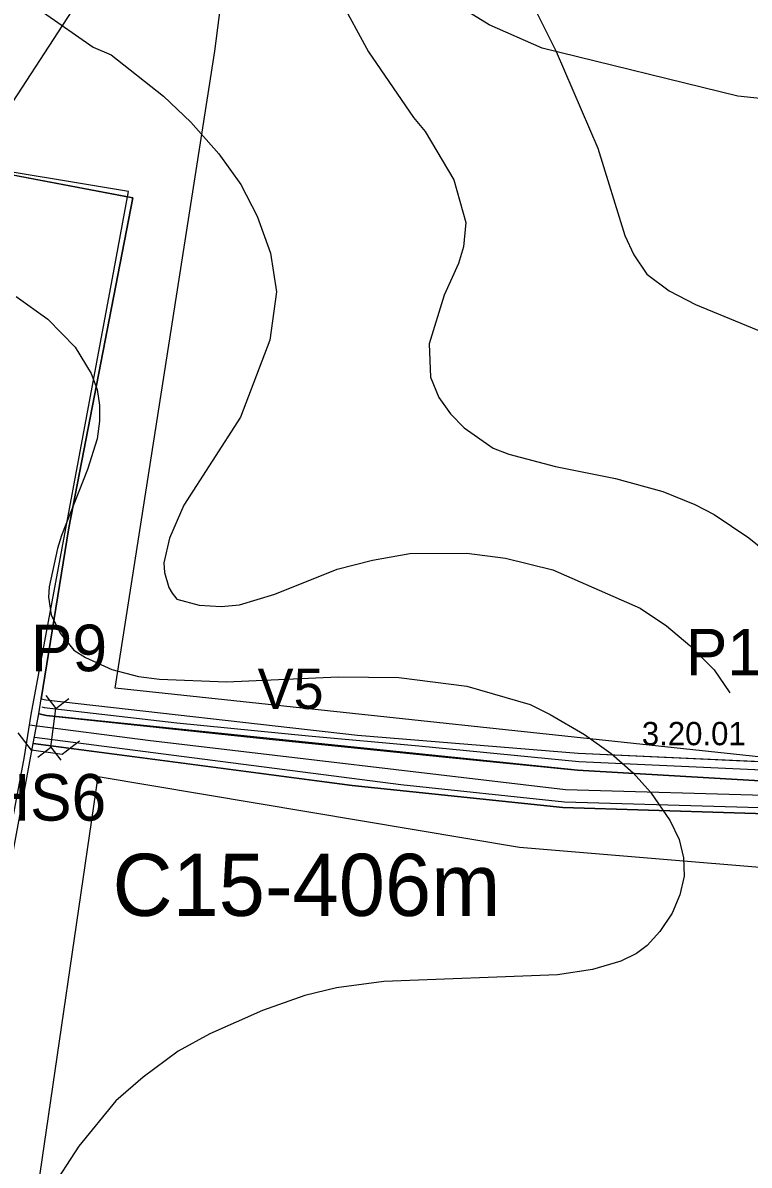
# Model space of a CAD drawing. Extents: x -662500 to -655523, y -1056000 to -1049993.
# Drawn here: x -660413.7 to -660179.8, y -1053965.2 to -1053597.4 of the extents above; entities that cross this region are included whole.
import ezdxf

# ---------------------------------------------------------------- set-up
doc = ezdxf.new("R2010")
doc.units = 0
for name, color, linetype in [('58', 7, 'Continuous'), ('Vrstva 1', 7, 'Continuous'), ('Vrstva 11', 7, 'Continuous'), ('Vrstva 17', 7, 'Continuous'), ('Vrstva 18', 7, 'Continuous'), ('Vrstva 24', 7, 'Continuous'), ('Vrstva 32', 7, 'Continuous'), ('Vrstva 37', 7, 'Continuous'), ('Vrstva 5', 7, 'Continuous'), ('Vrstva 57', 7, 'Continuous'), ('Vrstva 7', 7, 'Continuous')]:
    doc.layers.add(name, color=color, linetype=linetype)

# ---------------------------------------------------------------- blocks, each defined once
blk = doc.blocks.new('PSZ019')
at = {"layer": 'Vrstva 17'}
blk.add_lwpolyline([(-10, -5), (-5, 0), (5, 0), (10, -5)], dxfattribs=at)
blk = doc.blocks.new('PSZ017')
at = {"layer": 'Vrstva 17'}
for points in [[(-10, 3.75), (-6.25, 0), (-10, -3.75)], [(10, 3.75), (6.25, 0), (10, -3.75)], [(-6.25, 0), (6.25, 0)]]:
    blk.add_lwpolyline(points, dxfattribs=at)

msp = doc.modelspace()

# ---------------------------------------------------------------- linework, layer by layer
at = {"layer": '58'}
msp.add_lwpolyline([(-660445.86, -1054007.95), (-660413.19, -1053833.64), (-660411, -1053820.07), (-660384.31, -1053676.75), (-660379.64, -1053651.71), (-660490.15, -1053633.33), (-660513.22, -1053629.49), (-660539.56, -1053625.11), (-660565.82, -1053620.75), (-660592.33, -1053616.34), (-660618.84, -1053611.93), (-660635.87, -1053609.1), (-660659.17, -1053605.23), (-660692.27, -1053599.72), (-660722.92, -1053594.62), (-660747.91, -1053591.01)], dxfattribs=at)
at = {"layer": 'Vrstva 1'}
msp.add_lwpolyline([(-660438.94, -1053983.58), (-660410.34, -1053829.44), (-660408.79, -1053821.07), (-660408.56, -1053819.81), (-660407.77, -1053814.99), (-660398.86, -1053759.98), (-660378.28, -1053653.76), (-660412.36, -1053647.26), (-660481.41, -1053634.1), (-660522.43, -1053627.05), (-660591.82, -1053615.12), (-660653.75, -1053605.31), (-660728.84, -1053594.86), (-660735.74, -1053593.9), (-660749.01, -1053592.05)], dxfattribs=at)
at = {"layer": 'Vrstva 11'}
msp.add_lwpolyline([(-660411.52, -1053823.45), (-660373.44, -1053828.35), (-660238.99, -1053844.22), (-660171.25, -1053846.11), (-660139.82, -1053846.95), (-660035.43, -1053845.88), (-660005.55, -1053852.66)], dxfattribs=at)
at = {"layer": 'Vrstva 17'}
msp.add_lwpolyline([(-660409.95, -1053827.36), (-660292, -1053842.62), (-660239.28, -1053848.23), (-660146.85, -1053850.88), (-660072.84, -1053851.25)], dxfattribs=at)
at = {"layer": 'Vrstva 24'}
msp.add_lwpolyline([(-659687, -1053701.5), (-659711, -1053686.5), (-659734.5, -1053680.5), (-659814, -1053669.5), (-659908, -1053649.5), (-659980.14, -1053645.8), (-660000, -1053644.78), (-660005.5, -1053644.5), (-660060, -1053634), (-660183.5, -1053621), (-660246.5, -1053605.5), (-660263.5, -1053598), (-660330, -1053557), (-660364, -1053532.5), (-660389, -1053520), (-660401.5, -1053515), (-660430, -1053509.5)], dxfattribs=at)
at = {"layer": 'Vrstva 32'}
msp.add_lwpolyline([(-660407.56, -1053817.63), (-660406.83, -1053817.81), (-660364.13, -1053822.72), (-660321.75, -1053826.98), (-660286.16, -1053830.17), (-660234.71, -1053835.24), (-660175.64, -1053837.86), (-660158.79, -1053838.51), (-660151.75, -1053838.35), (-660149.96, -1053811.19), (-660141.45, -1053809.55), (-660090.4, -1053795.64), (-660046.88, -1053784.52)], dxfattribs=at)
at = {"layer": 'Vrstva 37'}
for points in [[(-660303.5, -1053230.44), (-660268.36, -1053230.44), (-660272.06, -1053456.27), (-660238.23, -1053464.08), (-660230.1, -1053441.95), (-660156.9, -1053423.64), (-660133.56, -1053315.41), (-660112.26, -1053315.31), (-660122.32, -1053372.39), (-660125.43, -1053404.18), (-660127.57, -1053442.13), (-660131.64, -1053497.5), (-660136.95, -1053566.03), (-660150.34, -1053712.33), (-660162.69, -1053835.19), (-660383.93, -1053811.56), (-660351.89, -1053606.5)], [(-660389.4, -1053839.98), (-660253.75, -1053862.77), (-660128.74, -1053873.18), (-660122.24, -1053853.65), (-660047.41, -1053856.91), (-660034.08, -1053884.58), (-659995.36, -1053877.42), (-659962.61, -1054026.33), (-660034.34, -1054033.17), (-660165.85, -1054002.41), (-660409.51, -1053977.34)]]:
    msp.add_lwpolyline(points, close=True, dxfattribs=at)
at = {"layer": 'Vrstva 5'}
for points in [[(-660728.84, -1053594.86), (-660659.38, -1053604.53), (-660591.82, -1053615.12), (-660481.41, -1053634.1), (-660378.28, -1053653.76), (-660398.86, -1053759.98), (-660407.77, -1053814.99), (-660406.28, -1053815.33), (-660305.92, -1053826.68), (-660234.87, -1053832.54), (-660162.97, -1053835.81), (-660159.44, -1053804.48), (-660157.5, -1053793.95), (-660158.49, -1053793), (-660150.34, -1053712.33), (-660136.95, -1053566.03)], [(-660157.09, -1053852.56), (-660239.81, -1053850.04), (-660307.68, -1053842.9), (-660410.34, -1053829.44), (-660408.56, -1053819.81), (-660406.12, -1053820.42), (-660337.51, -1053827.66), (-660277.44, -1053833.82), (-660235.12, -1053837.99), (-660159.73, -1053842.4)]]:
    msp.add_lwpolyline(points, dxfattribs=at)
for points in [[(-660407.77, -1053814.99), (-660406.28, -1053815.33), (-660305.92, -1053826.68), (-660234.87, -1053832.54), (-660159.25, -1053835.99), (-660159.73, -1053842.4), (-660235.12, -1053837.99), (-660406.12, -1053820.42), (-660408.56, -1053819.81)], [(-660410.34, -1053829.44), (-660358.01, -1053836.31), (-660307.68, -1053842.9), (-660239.81, -1053850.04), (-660157.09, -1053852.56), (-660122.2, -1053852.55), (-660088.98, -1053852.83), (-660073.51, -1053852.41), (-660070.7, -1053876.72), (-660055.8, -1053876.8), (-660042.1, -1053979.18), (-660077.54, -1053979.35), (-660076.72, -1054000.14), (-660201.14, -1054026.33), (-660241.12, -1054042.52), (-660324.21, -1054084.16), (-660365.41, -1054097.44), (-660421.6, -1054104.02), (-660440.68, -1054035.17), (-660444.92, -1054007.24), (-660438.94, -1053983.58)]]:
    msp.add_lwpolyline(points, close=True, dxfattribs=at)
at = {"layer": 'Vrstva 57'}
msp.add_lwpolyline([(-660161.77, -1053238.23), (-660180.21, -1053289.29), (-660196.67, -1053318.48), (-660229.8, -1053370.88), (-660276.09, -1053424.22), (-660304.29, -1053466.28), (-660392.17, -1053584.48), (-660428.83, -1053640.88), (-660463.61, -1053696.33), (-660547.26, -1053782.81)], dxfattribs=at)
at = {"layer": 'Vrstva 7'}
for p, q in [((-660258.86, -1053572.86), (-660242, -1053606.59)), ((-660311.72, -1053589.45), (-660302.37, -1053606.73)), ((-660407.1, -1053594.12), (-660391.08, -1053605.18)), ((-660391.08, -1053605.18), (-660385.27, -1053607.73)), ((-660302.37, -1053606.73), (-660287.91, -1053627.85)), ((-660242, -1053606.59), (-660228.53, -1053637.77)), ((-660385.27, -1053607.73), (-660368.41, -1053621.05)), ((-660368.41, -1053621.05), (-660359.62, -1053629.41)), ((-660287.91, -1053627.85), (-660284.09, -1053632.39)), ((-660359.62, -1053629.41), (-660350.55, -1053639.61)), ((-660284.09, -1053632.39), (-660274.87, -1053647.97)), ((-660350.55, -1053639.61), (-660343.46, -1053649.39)), ((-660228.53, -1053637.77), (-660219.89, -1053665.83)), ((-660343.46, -1053649.39), (-660338.22, -1053659.59)), ((-660274.87, -1053647.97), (-660271.05, -1053661.72)), ((-660338.22, -1053659.59), (-660333.97, -1053671.5)), ((-660271.05, -1053661.72), (-660271.76, -1053669.52)), ((-660219.89, -1053665.83), (-660216.91, -1053672.07)), ((-660333.97, -1053671.5), (-660331.99, -1053683.97)), ((-660271.76, -1053669.52), (-660273.46, -1053674.9)), ((-660216.91, -1053672.07), (-660212.8, -1053678.3)), ((-660273.46, -1053674.9), (-660277.99, -1053685.1)), ((-660212.8, -1053678.3), (-660205.58, -1053683.69)), ((-660331.99, -1053683.97), (-660334.11, -1053699.56)), ((-660205.58, -1053683.69), (-660197.07, -1053688.08)), ((-660415.88, -1053685.53), (-660405.68, -1053692.76)), ((-660277.99, -1053685.1), (-660282.81, -1053700.69)), ((-660197.07, -1053688.08), (-660157.68, -1053704.38)), ((-660405.68, -1053692.76), (-660396.89, -1053701.83)), ((-660396.89, -1053701.83), (-660391.65, -1053710.33)), ((-660334.11, -1053699.56), (-660343.61, -1053724.36)), ((-660282.81, -1053700.69), (-660282.39, -1053711.46)), ((-660391.65, -1053710.33), (-660389.81, -1053715.43)), ((-660282.39, -1053711.46), (-660279.69, -1053717.98)), ((-660389.81, -1053715.43), (-660388.96, -1053720.53)), ((-660388.96, -1053720.53), (-660388.96, -1053725.64)), ((-660279.69, -1053717.98), (-660276.01, -1053723.23)), ((-660343.61, -1053724.36), (-660361.89, -1053752.7)), ((-660276.01, -1053723.23), (-660271.61, -1053727.76)), ((-660388.96, -1053725.64), (-660389.81, -1053731.3)), ((-660271.61, -1053727.76), (-660262.26, -1053734.28)), ((-660389.81, -1053731.3), (-660392.92, -1053741.22)), ((-660262.26, -1053734.28), (-660257.16, -1053736.26)), ((-660257.16, -1053736.26), (-660242.14, -1053740.23)), ((-660392.92, -1053741.22), (-660401.29, -1053762.48)), ((-660242.14, -1053740.23), (-660222.86, -1053744.06)), ((-660222.86, -1053744.06), (-660207.56, -1053748.31)), ((-660207.56, -1053748.31), (-660197.35, -1053752.42)), ((-660361.89, -1053752.7), (-660366.42, -1053763.33)), ((-660197.35, -1053752.42), (-660191.12, -1053755.68)), ((-660191.12, -1053755.68), (-660179.92, -1053763.19)), ((-660401.29, -1053762.48), (-660402.56, -1053766.59)), ((-660366.42, -1053763.33), (-660368.27, -1053771.27)), ((-660179.92, -1053763.19), (-660144.92, -1053791.67)), ((-660402.56, -1053766.59), (-660405.25, -1053778.92)), ((-660301.09, -1053770.42), (-660289.05, -1053768.29)), ((-660289.05, -1053768.29), (-660270.77, -1053768.15)), ((-660270.77, -1053768.15), (-660258.29, -1053769.71)), ((-660368.27, -1053771.27), (-660368.12, -1053774.39)), ((-660312.43, -1053773.25), (-660301.09, -1053770.42)), ((-660258.29, -1053769.71), (-660242.99, -1053773.53)), ((-660368.12, -1053774.39), (-660366.71, -1053779.2)), ((-660332.55, -1053781.33), (-660312.43, -1053773.25)), ((-660242.99, -1053773.53), (-660214.93, -1053785.86)), ((-660405.25, -1053778.92), (-660405.4, -1053782.32)), ((-660366.71, -1053779.2), (-660365.64, -1053781.01)), ((-660405.4, -1053782.32), (-660404.55, -1053787.99)), ((-660365.64, -1053781.01), (-660364.16, -1053782.89)), ((-660364.16, -1053782.89), (-660356.93, -1053784.87)), ((-660343.89, -1053784.73), (-660332.55, -1053781.33)), ((-660356.93, -1053784.87), (-660349.79, -1053785.33)), ((-660349.79, -1053785.33), (-660343.89, -1053784.73)), ((-660214.93, -1053785.86), (-660206.43, -1053791.53)), ((-660404.55, -1053787.99), (-660401.71, -1053793.94)), ((-660401.71, -1053793.94), (-660397.32, -1053799.33)), ((-660206.43, -1053791.53), (-660198.91, -1053797.91)), ((-660198.91, -1053797.91), (-660191.12, -1053805.7)), ((-660397.32, -1053799.33), (-660393.49, -1053801.74)), ((-660393.49, -1053801.74), (-660384.99, -1053805.56)), ((-660384.99, -1053805.56), (-660376.48, -1053807.83)), ((-660376.48, -1053807.83), (-660369.68, -1053808.68)), ((-660369.68, -1053808.68), (-660348.14, -1053809.53)), ((-660348.14, -1053809.53), (-660312.15, -1053807.97)), ((-660312.15, -1053807.97), (-660292.59, -1053808.11)), ((-660292.59, -1053808.11), (-660270.77, -1053810.95)), ((-660191.12, -1053805.7), (-660186.02, -1053813.07)), ((-660270.77, -1053810.95), (-660250.36, -1053816.9)), ((-660250.36, -1053816.9), (-660243.92, -1053820.12)), ((-660243.92, -1053820.12), (-660232.79, -1053826.54)), ((-660232.79, -1053826.54), (-660224.28, -1053832.63)), ((-660224.28, -1053832.63), (-660217.2, -1053838.87)), ((-660217.2, -1053838.87), (-660211.53, -1053845.1)), ((-660211.53, -1053845.1), (-660205.29, -1053854.31)), ((-660205.29, -1053854.31), (-660202.32, -1053860.27)), ((-660202.32, -1053860.27), (-660200.9, -1053866.22)), ((-660200.9, -1053866.22), (-660200.76, -1053872.17)), ((-660200.76, -1053872.17), (-660202.17, -1053878.12)), ((-660202.17, -1053878.12), (-660204.58, -1053884.07)), ((-660204.58, -1053884.07), (-660208.55, -1053889.88)), ((-660208.55, -1053889.88), (-660212.66, -1053894.42)), ((-660216.06, -1053896.97), (-660221.16, -1053899.52)), ((-660212.66, -1053894.42), (-660216.06, -1053896.97)), ((-660221.16, -1053899.52), (-660230.23, -1053902.21)), ((-660241.57, -1053903.91), (-660297.41, -1053906.04)), ((-660230.23, -1053902.21), (-660241.57, -1053903.91)), ((-660312.71, -1053908.02), (-660322.92, -1053910.57)), ((-660297.41, -1053906.04), (-660312.71, -1053908.02)), ((-660322.92, -1053910.57), (-660336.52, -1053915.39)), ((-660336.52, -1053915.39), (-660353.53, -1053922.9)), ((-660353.53, -1053922.9), (-660363.73, -1053928.43)), ((-660363.73, -1053928.43), (-660374.93, -1053936.79)), ((-660374.93, -1053936.79), (-660383.71, -1053944.45)), ((-660383.71, -1053944.45), (-660395.62, -1053959.04)), ((-660395.62, -1053959.04), (-660407.95, -1053977.89))]:
    msp.add_line(p, q, dxfattribs=at)

# ---------------------------------------------------------------- block references
at = {"layer": 'Vrstva 17'}
for name, p, rotation in [('PSZ017', (-660403.91, -1053824.35), 82.54990316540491), ('PSZ019', (-660406, -1053832.26), 172.35543899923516)]:
    msp.add_blockref(name, p, dxfattribs=dict(at, rotation=rotation))

# ---------------------------------------------------------------- texts
for s, p in [('P9', (-660411.09, -1053806.14)), ('P10', (-660200.19, -1053807.51)), ('HS6', (-660425.86, -1053854.24))]:
    msp.add_text(s, height=15, rotation=360, dxfattribs=at).set_placement(p)
at = {"layer": 'Vrstva 18'}
msp.add_text('C15-406m', height=20, rotation=360, dxfattribs=at).set_placement((-660384.81, -1053884.91))
at = {"layer": 'Vrstva 24'}
msp.add_text('3.20.01', height=7.5, dxfattribs=at).set_placement((-660214.37, -1053829.97))
at = {"layer": 'Vrstva 32'}
msp.add_text('V5', height=13, rotation=360, dxfattribs=at).set_placement((-660338.11, -1053818.29))

doc.saveas('drawing.dxf')
